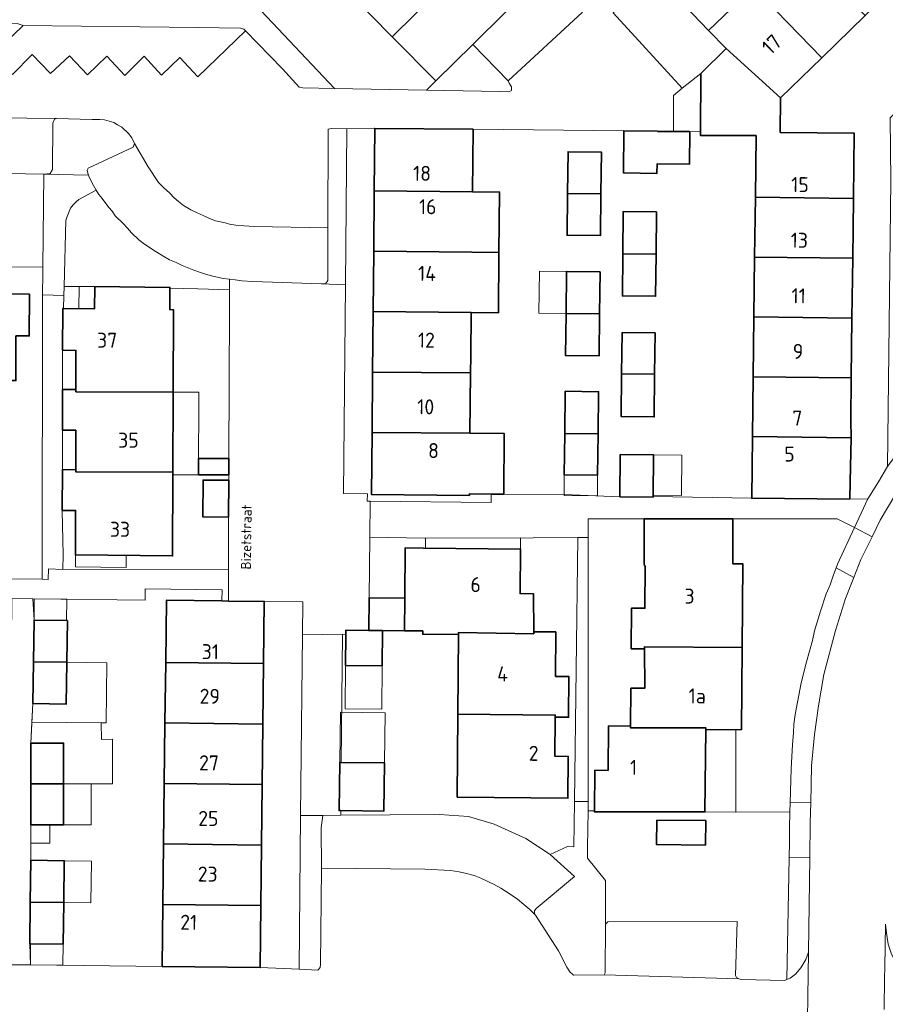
# Model space of a CAD drawing. Header units: metres. Extents: x 149984 to 156489, y 469398 to 478068.
# Tile 429 of 656: x 153351 to 153429, y 473016 to 473105. Entities that reach past the tile are written whole.
import ezdxf
from ezdxf.enums import TextEntityAlignment as Align

# ---------------------------------------------------------------- set-up
doc = ezdxf.new("R2010")
doc.units = ezdxf.units.M
doc.header["$LTSCALE"] = 0.75
for name, color, linetype, lineweight in [('B-WE-GR-BEPLANTING_CULTUUR_HEESTERS-GV', 252, 'Continuous', 18), ('B-WE-OG-BEBOUWING-GV', 6, 'Continuous', 35), ('B-WE-OG-BEBOUWING-T18', 1, 'Continuous', 18), ('B-WE-OG-BEBOUWING_LUIFEL-GV', 6, 'Continuous', 18), ('B-WE-OG-TERREIN_ERF-GV', 252, 'Continuous', 18), ('B-WE-OG-TOPOGRAFIE-T18', 7, 'Continuous', 18), ('B-WE-VH-GESLOTENVERHARDING_ASFALT-GV', 252, 'Continuous', 18), ('B-WE-VH-OPENVERHARDING_BETONSTRAATSTEEN-GV', 252, 'Continuous', 18), ('B-WE-VH-OPENVERHARDING_STRAATBAKSTEEN-GV', 252, 'Continuous', 18), ('B-WE-VH-OPENVERHARDING_TEGEL-GV', 252, 'Continuous', 18)]:
    doc.layers.add(name, color=color, linetype=linetype, lineweight=lineweight)
doc.styles.add('NLCS-ISO-M500-T18', font='NLCS-ISO.ttf', dxfattribs={"height": 0.9})
doc.styles.add('NLCS-ISO-M750-T18', font='NLCS-ISO.ttf', dxfattribs={"height": 1.35})

msp = doc.modelspace()

# ---------------------------------------------------------------- linework, layer by layer
at = {"layer": 'B-WE-GR-BEPLANTING_CULTUUR_HEESTERS-GV', "flags": 128}
for points in [[(153348.47, 473101.743), (153351.14, 473104.3), (153350.59, 473104.48), (153335.13, 473104.7), (153335.21, 473101.41), (153347.51, 473101.12), (153347.83, 473101.13)], [(153391.545, 473102.594), (153388.215, 473099.329), (153387.403, 473098.482), (153393.97, 473098.36), (153394.75, 473098.33), (153395.04, 473098.46), (153395.04, 473098.79), (153394.82, 473099.11), (153394.73, 473099.32)], [(153412.009, 473094.748), (153412.035, 473099.979), (153410.366, 473098.677), (153409.58, 473098.01), (153409.59, 473094.768), (153411.055, 473094.756)], [(153335.069, 473096.056), (153334.94, 473085.53), (153334.95, 473084.44), (153334.93, 473083.31), (153334.881, 473082.647), (153338.331, 473082.654), (153352.902, 473082.558), (153353.009, 473090.921), (153338.46, 473091.19), (153338.17, 473091.29), (153338.12, 473091.53), (153338.17, 473095.88), (153338.07, 473096.1), (153335.93, 473096.17), (153335.49, 473096.13)], [(153369.689, 473081.474), (153369.11, 473081.55), (153368.08, 473081.79), (153367.53, 473081.94), (153367, 473082.11), (153366.48, 473082.3), (153365.44, 473082.73), (153364.89, 473083), (153364.29, 473083.23), (153363.77, 473083.53), (153362.77, 473084.15), (153361.93, 473084.73), (153361.53, 473085.03), (153360.88, 473085.65), (153360.51, 473086.08), (153360.12, 473086.49), (153359.41, 473087.19), (153359.14, 473087.59), (153358.83, 473087.94), (153358.24, 473088.74), (153357.94, 473089.1), (153357.703, 473089.488), (153356.14, 473088.65), (153355.89, 473088.45), (153355.64, 473088.18), (153355.4, 473087.87), (153355.08, 473087.12), (153354.98, 473086.75), (153354.813, 473080.831), (153357.568, 473080.813), (153364.335, 473080.748), (153364.334, 473080.671), (153366.84, 473080.63), (153369.686, 473080.536)], [(153412.415, 473033.575), (153402.475, 473033.591), (153402.476, 473033.69), (153401.91, 473033.69), (153401.864, 473030.435), (153401.85, 473029.42), (153403.49, 473027.4), (153403.49, 473023.5), (153403.69, 473023.69), (153415.3, 473023.73), (153415.17, 473018.88), (153415.25, 473018.69), (153415.472, 473018.57), (153415.69, 473018.51), (153419.57, 473018.41), (153419.784, 473018.506), (153419.985, 473029.474), (153420.01, 473030.84), (153420.02, 473032.14), (153420.061, 473033.55)], [(153408.088, 473032.838), (153412.488, 473032.796), (153412.468, 473030.597), (153408.068, 473030.638)]]:
    msp.add_lwpolyline(points, close=True, dxfattribs=at)
at = {"layer": 'B-WE-OG-BEBOUWING-GV', "flags": 128}
for points in [[(153380.485, 473107.164), (153384.314, 473103.283), (153390.554, 473109.469), (153386.716, 473113.341)], [(153422.924, 473101.403), (153426.831, 473105.207), (153420.684, 473111.539), (153416.772, 473107.74)], [(153388.215, 473099.329), (153391.545, 473102.594), (153394.498, 473105.49), (153394.295, 473105.694), (153390.554, 473109.469), (153384.314, 473103.283)], [(153416.772, 473107.74), (153412.751, 473103.837), (153414.316, 473102.222), (153419.209, 473097.787), (153422.924, 473101.403)], [(153425.76, 473088.754), (153425.829, 473094.623), (153419.178, 473094.686), (153419.209, 473097.787), (153414.316, 473102.222), (153412.035, 473099.979), (153412.009, 473094.748), (153412.007, 473094.419), (153417.016, 473094.392), (153416.95, 473088.859)], [(153382.691, 473089.422), (153391.515, 473089.342), (153391.571, 473094.962), (153382.742, 473095.05)], [(153408.139, 473094.779), (153408.139, 473094.798), (153405.14, 473094.828), (153405.103, 473091.038), (153408.102, 473090.998), (153408.11, 473091.856), (153411.027, 473091.827), (153411.055, 473094.756), (153409.59, 473094.768)], [(153400.073, 473089.198), (153403.073, 473089.163), (153403.118, 473092.917), (153400.118, 473092.952)], [(153391.515, 473089.342), (153382.691, 473089.422), (153382.642, 473083.994), (153391.461, 473083.913), (153393.905, 473083.891), (153393.955, 473089.32)], [(153403.073, 473089.163), (153400.073, 473089.198), (153400.028, 473085.443), (153403.028, 473085.408)], [(153416.95, 473088.859), (153416.886, 473083.475), (153425.696, 473083.371), (153425.76, 473088.754)], [(153408.019, 473083.744), (153408.056, 473087.536), (153405.069, 473087.565), (153405.032, 473083.774)], [(153382.593, 473078.565), (153391.406, 473078.485), (153393.855, 473078.463), (153393.905, 473083.891), (153391.461, 473083.913), (153382.642, 473083.994)], [(153408.019, 473083.744), (153405.032, 473083.774), (153404.995, 473079.982), (153407.982, 473079.952)], [(153425.632, 473077.987), (153425.696, 473083.371), (153416.886, 473083.475), (153416.823, 473078.092)], [(153399.944, 473078.394), (153402.944, 473078.358), (153402.989, 473082.133), (153399.989, 473082.169)], [(153364.613, 473071.337), (153364.636, 473078.743), (153364.316, 473078.746), (153364.334, 473080.671), (153364.335, 473080.748), (153357.568, 473080.813), (153357.568, 473080.784), (153357.549, 473078.809), (153354.757, 473078.837), (153354.696, 473078.838), (153354.686, 473075.088), (153355.886, 473075.084), (153355.877, 473071.554), (153355.877, 473071.364)], [(153351.697, 473080.124), (153341.749, 473080.21), (153341.74, 473072.8), (153341.74, 473072.63), (153348.485, 473072.543), (153348.485, 473072.373), (153350.485, 473072.369), (153350.491, 473076.387), (153351.691, 473076.384)], [(153391.406, 473078.485), (153382.593, 473078.565), (153382.543, 473073.137), (153391.352, 473073.057), (153391.367, 473074.572)], [(153402.944, 473078.358), (153399.944, 473078.394), (153399.898, 473074.618), (153402.898, 473074.582)], [(153425.632, 473077.987), (153416.823, 473078.092), (153416.759, 473072.709), (153425.568, 473072.604)], [(153407.895, 473072.939), (153407.931, 473076.656), (153404.963, 473076.685), (153404.927, 473072.969)], [(153382.494, 473067.709), (153391.298, 473067.629), (153391.352, 473073.057), (153382.543, 473073.137)], [(153407.895, 473072.939), (153404.927, 473072.969), (153404.889, 473069.125), (153407.857, 473069.096)], [(153416.759, 473072.709), (153416.695, 473067.325), (153425.574, 473067.22), (153425.523, 473068.775), (153425.568, 473072.604)], [(153355.858, 473064.164), (153364.591, 473064.137), (153364.613, 473071.337), (153355.877, 473071.364), (153355.877, 473071.554), (153354.677, 473071.558), (153354.667, 473067.909), (153355.867, 473067.905), (153355.858, 473064.354)], [(153399.817, 473067.62), (153402.817, 473067.59), (153402.862, 473071.368), (153399.862, 473071.404)], [(153391.298, 473067.629), (153382.494, 473067.709), (153382.443, 473062.131), (153391.242, 473062.043), (153391.243, 473062.18), (153393.21, 473062.161), (153394.336, 473062.156), (153394.379, 473067.605)], [(153402.817, 473067.59), (153399.817, 473067.62), (153399.773, 473063.904), (153402.773, 473063.868)], [(153416.695, 473067.325), (153416.629, 473061.792), (153425.44, 473061.705), (153425.458, 473063.305), (153425.574, 473067.22)], [(153404.771, 473061.909), (153407.761, 473061.88), (153407.761, 473061.93), (153407.798, 473065.679), (153404.809, 473065.709)], [(153369.622, 473063.89), (153369.628, 473065.353), (153366.901, 473065.362), (153366.896, 473063.898)], [(153364.591, 473064.137), (153355.858, 473064.164), (153355.858, 473064.354), (153354.658, 473064.358), (153354.649, 473060.699), (153355.849, 473060.695), (153355.839, 473056.695), (153364.568, 473056.604)], [(153369.621, 473063.413), (153367.303, 473063.422), (153367.291, 473060.104), (153369.608, 473060.095)], [(153406.968, 473059.929), (153406.968, 473058.227), (153406.968, 473055.895), (153406.998, 473055.695), (153407.054, 473055.695), (153407.028, 473051.895), (153405.828, 473051.906), (153405.794, 473048.256), (153406.994, 473048.245), (153406.996, 473048.435), (153415.759, 473048.367), (153415.818, 473055.899), (153414.918, 473055.898), (153414.918, 473059.929)], [(153390.257, 473049.53), (153390.258, 473049.7), (153397.032, 473049.609), (153397.033, 473049.779), (153397.001, 473053.2), (153395.801, 473053.21), (153395.84, 473057.211), (153387.122, 473057.304), (153385.473, 473057.318), (153385.435, 473052.796), (153385.411, 473049.876), (153387.06, 473049.862), (153387.057, 473049.564)], [(153363.95, 473047.016), (153372.742, 473046.92), (153372.803, 473052.508), (153369.579, 473052.545), (153369.003, 473052.552), (153364.017, 473052.61)], [(153385.435, 473052.796), (153382.232, 473052.836), (153382.196, 473049.903), (153383.428, 473049.893), (153385.411, 473049.876)], [(153352.066, 473047.073), (153355.066, 473047.033), (153355.115, 473050.788), (153352.115, 473050.828)], [(153382.196, 473049.903), (153382.191, 473049.903), (153380.131, 473049.92), (153380.127, 473049.547), (153380.104, 473046.757), (153383.402, 473046.729), (153383.428, 473049.893)], [(153390.258, 473049.7), (153390.257, 473049.53), (153390.205, 473042.357), (153398.961, 473042.293), (153398.96, 473042.104), (153400.149, 473042.094), (153400.16, 473042.094), (153400.19, 473045.753), (153398.99, 473045.763), (153399.013, 473049.762), (153398.633, 473049.765), (153397.033, 473049.779), (153397.032, 473049.609)], [(153405.728, 473041.296), (153405.72, 473041.146), (153412.508, 473041.141), (153412.502, 473040.985), (153415.702, 473040.969), (153415.759, 473048.367), (153406.996, 473048.435), (153406.994, 473048.245), (153407.01, 473044.695), (153405.76, 473044.706)], [(153355.066, 473047.033), (153352.066, 473047.073), (153352.016, 473043.318), (153355.016, 473043.278)], [(153363.885, 473041.578), (153372.683, 473041.482), (153372.742, 473046.92), (153363.95, 473047.016)], [(153390.205, 473042.357), (153390.151, 473034.92), (153400.101, 473034.815), (153400.131, 473038.574), (153398.931, 473038.584), (153398.96, 473042.104), (153398.961, 473042.293)], [(153372.683, 473041.482), (153363.885, 473041.578), (153363.82, 473036.139), (153372.624, 473036.044)], [(153405.728, 473041.296), (153403.748, 473041.317), (153403.71, 473037.318), (153402.51, 473037.33), (153402.476, 473033.69), (153402.475, 473033.591), (153412.415, 473033.575), (153412.502, 473040.985), (153412.508, 473041.141), (153405.72, 473041.146)], [(153351.834, 473036.095), (153354.774, 473036.095), (153354.774, 473039.77), (153351.834, 473039.77)], [(153379.682, 473033.695), (153383.548, 473033.644), (153383.606, 473037.986), (153379.726, 473038.038), (153379.587, 473038.04), (153379.529, 473033.697)], [(153354.774, 473036.095), (153351.834, 473036.095), (153351.834, 473032.42), (153354.774, 473032.42)], [(153372.624, 473036.044), (153363.82, 473036.139), (153363.756, 473030.701), (153372.564, 473030.605)], [(153408.088, 473032.838), (153408.068, 473030.638), (153412.468, 473030.597), (153412.488, 473032.796)], [(153363.691, 473025.263), (153372.505, 473025.167), (153372.564, 473030.605), (153363.756, 473030.701)], [(153351.78, 473025.479), (153354.78, 473025.44), (153354.829, 473029.189), (153351.829, 473029.229)], [(153354.78, 473025.44), (153351.78, 473025.479), (153351.73, 473021.729), (153354.73, 473021.69)], [(153363.691, 473025.263), (153363.624, 473019.681), (153372.444, 473019.579), (153372.505, 473025.167)]]:
    msp.add_lwpolyline(points, close=True, dxfattribs=at)
at = {"layer": 'B-WE-OG-BEBOUWING_LUIFEL-GV', "flags": 128}
for points in [[(153399.989, 473082.169), (153397.536, 473082.198), (153397.491, 473078.423), (153399.944, 473078.394)], [(153357.568, 473080.813), (153356.173, 473080.822), (153356.153, 473078.823), (153357.549, 473078.809)], [(153364.613, 473071.337), (153364.59, 473063.905), (153366.896, 473063.898), (153366.919, 473071.33)], [(153407.791, 473064.997), (153407.763, 473062.055), (153410.302, 473062.03), (153410.337, 473065.654), (153407.798, 473065.679)], [(153399.773, 473063.904), (153399.751, 473062.034), (153402.751, 473061.998), (153402.773, 473063.868)], [(153395.84, 473057.211), (153395.837, 473058.236), (153387.315, 473058.209), (153387.305, 473057.302)], [(153355.839, 473056.695), (153355.828, 473055.61), (153360.393, 473055.562), (153360.405, 473056.647)], [(153352.115, 473050.828), (153355.027, 473050.789), (153355.053, 473052.714), (153352.137, 473052.748)], [(153352.016, 473043.318), (153351.93, 473041.638), (153358.158, 473041.582), (153358.61, 473041.578), (153358.659, 473047.001), (153355.066, 473047.033), (153355.016, 473043.278)], [(153383.402, 473046.729), (153380.104, 473046.757), (153380.071, 473042.837), (153383.369, 473042.81)], [(153379.587, 473038.04), (153383.606, 473037.986), (153383.666, 473042.495), (153379.647, 473042.549)], [(153351.834, 473039.77), (153354.774, 473039.77), (153354.774, 473036.095), (153357.258, 473036.095), (153359.178, 473036.095), (153359.178, 473040.122), (153358.185, 473040.104), (153358.158, 473041.582), (153351.93, 473041.638)], [(153415.207, 473040.971), (153412.502, 473040.985), (153412.415, 473033.575), (153415.183, 473033.566)], [(153354.774, 473036.095), (153354.774, 473032.42), (153357.258, 473032.42), (153357.258, 473036.095)], [(153353.542, 473032.42), (153351.834, 473032.42), (153351.831, 473030.768), (153353.539, 473030.766)], [(153354.829, 473029.189), (153354.78, 473025.44), (153357.231, 473025.408), (153357.28, 473029.157)], [(153354.73, 473021.69), (153351.811, 473021.728), (153351.786, 473019.819), (153354.708, 473019.785)]]:
    msp.add_lwpolyline(points, close=True, dxfattribs=at)
at = {"layer": 'B-WE-OG-TERREIN_ERF-GV', "flags": 128}
for points in [[(153412.751, 473103.837), (153416.772, 473107.74), (153420.684, 473111.539), (153424.597, 473115.338), (153428.618, 473119.241), (153422.238, 473125.497), (153420.067, 473127.626), (153418.88, 473126.467), (153420.972, 473124.319), (153418.283, 473121.702), (153415.594, 473119.084), (153413.527, 473121.207), (153411.201, 473118.901), (153413.247, 473116.799), (153410.568, 473114.191), (153407.862, 473111.557), (153405.771, 473113.705), (153404.515, 473112.481), (153407.888, 473108.941)], [(153425.696, 473083.371), (153425.632, 473077.987), (153425.568, 473072.604), (153425.523, 473068.775), (153425.574, 473067.22), (153425.458, 473063.305), (153425.44, 473061.705), (153427.07, 473061.72), (153428.012, 473063.274), (153428.84, 473064.64), (153429.14, 473090.33), (153429.07, 473095.98), (153438.69, 473105.44), (153438.63, 473108.99), (153434.761, 473112.927), (153430.739, 473109.012), (153426.831, 473105.207), (153422.924, 473101.403), (153419.209, 473097.787), (153419.178, 473094.686), (153425.829, 473094.623), (153425.76, 473088.754)], [(153382.494, 473067.709), (153382.543, 473073.137), (153382.593, 473078.565), (153382.642, 473083.994), (153382.691, 473089.422), (153382.742, 473095.05), (153380.24, 473095), (153380.103, 473080.986), (153379.92, 473062.21), (153382.081, 473062.18), (153382.07, 473061.52), (153382.341, 473061.517), (153393.21, 473061.41), (153393.21, 473062.161), (153391.243, 473062.18), (153391.242, 473062.043), (153382.443, 473062.131)], [(153416.695, 473067.325), (153416.759, 473072.709), (153416.823, 473078.092), (153416.886, 473083.475), (153416.95, 473088.859), (153417.016, 473094.392), (153412.007, 473094.419), (153412.009, 473094.748), (153411.055, 473094.756), (153411.027, 473091.827), (153408.11, 473091.856), (153408.102, 473090.998), (153405.103, 473091.038), (153405.14, 473094.828), (153391.571, 473094.962), (153391.515, 473089.342), (153393.955, 473089.32), (153393.905, 473083.891), (153393.855, 473078.463), (153391.406, 473078.485), (153391.367, 473074.572), (153391.352, 473073.057), (153391.298, 473067.629), (153394.379, 473067.605), (153394.336, 473062.156), (153399.76, 473062.13), (153404.771, 473061.909), (153404.809, 473065.709), (153407.798, 473065.679), (153407.761, 473061.93), (153416.629, 473061.792)], [(153400.073, 473089.198), (153400.118, 473092.952), (153403.118, 473092.917), (153403.073, 473089.163), (153403.028, 473085.408), (153400.028, 473085.443)], [(153405.032, 473083.774), (153405.069, 473087.565), (153408.056, 473087.536), (153408.019, 473083.744), (153407.982, 473079.952), (153404.995, 473079.982)], [(153338.331, 473082.654), (153334.881, 473082.647), (153334.86, 473082.37), (153334.822, 473082.139), (153334.52, 473080.17), (153334.14, 473078.54), (153333.62, 473076.97), (153333.04, 473075.33), (153332.19, 473073.08), (153331.85, 473072.42), (153331.59, 473071.84), (153331.26, 473071.29), (153330.94, 473070.706), (153330.934, 473068.727), (153333.286, 473068.72), (153333.276, 473065.455), (153330.923, 473065.463), (153330.889, 473054.714), (153348.57, 473054.54), (153350, 473054.55), (153352.838, 473054.5), (153352.87, 473080.08), (153352.895, 473082.049), (153352.902, 473082.558)], [(153399.944, 473078.394), (153399.989, 473082.169), (153402.989, 473082.133), (153402.944, 473078.358), (153402.898, 473074.582), (153399.898, 473074.618)], [(153354.757, 473078.837), (153357.549, 473078.809), (153357.568, 473080.784), (153357.568, 473080.813), (153354.813, 473080.831), (153354.79, 473080.024)], [(153341.74, 473072.8), (153341.749, 473080.21), (153351.697, 473080.124), (153351.691, 473076.384), (153350.491, 473076.387), (153350.485, 473072.369), (153348.485, 473072.373), (153348.478, 473068.953), (153347.278, 473068.955), (153347.272, 473065.415), (153348.472, 473065.413), (153348.466, 473061.763), (153347.266, 473061.765), (153347.259, 473057.765), (153341.257, 473057.843), (153341.222, 473055.121), (153338.879, 473055.152), (153338.915, 473057.874), (153338.508, 473057.879), (153338.528, 473065.249), (153338.549, 473072.818)], [(153364.334, 473080.671), (153364.316, 473078.746), (153364.636, 473078.743), (153364.613, 473071.337), (153364.591, 473064.137), (153364.568, 473056.604), (153355.839, 473056.695), (153355.849, 473060.695), (153354.649, 473060.699), (153354.732, 473056.705), (153354.69, 473055.39), (153369.59, 473055.41), (153369.608, 473060.095), (153367.291, 473060.104), (153367.303, 473063.422), (153369.621, 473063.413), (153369.622, 473063.89), (153366.896, 473063.898), (153366.901, 473065.362), (153369.628, 473065.353), (153369.68, 473078.93), (153369.686, 473080.536), (153366.84, 473080.63)], [(153407.895, 473072.939), (153407.857, 473069.096), (153404.889, 473069.125), (153404.927, 473072.969), (153404.963, 473076.685), (153407.931, 473076.656)], [(153355.877, 473071.554), (153355.886, 473075.084), (153354.686, 473075.088), (153354.677, 473071.558)], [(153399.817, 473067.62), (153399.862, 473071.404), (153402.862, 473071.368), (153402.817, 473067.59), (153402.773, 473063.868), (153399.773, 473063.904)], [(153354.667, 473067.909), (153354.658, 473064.358), (153355.858, 473064.354), (153355.867, 473067.905)], [(153402.476, 473033.69), (153402.51, 473037.33), (153403.71, 473037.318), (153403.748, 473041.317), (153405.728, 473041.296), (153405.76, 473044.706), (153407.01, 473044.695), (153406.994, 473048.245), (153405.794, 473048.256), (153405.828, 473051.906), (153407.028, 473051.895), (153407.054, 473055.695), (153406.998, 473055.695), (153406.968, 473055.895), (153406.968, 473058.227), (153406.968, 473059.929), (153401.91, 473059.929), (153401.91, 473058.256), (153401.91, 473034.528), (153401.91, 473033.69)], [(153424.202, 473055.517), (153424.33, 473055.85), (153425.87, 473059.16), (153424.31, 473059.94), (153414.918, 473059.929), (153414.918, 473055.898), (153415.818, 473055.899), (153415.759, 473048.367), (153415.702, 473040.969), (153412.502, 473040.985), (153412.415, 473033.575), (153420.061, 473033.55), (153420.088, 473034.437), (153420.18, 473037.45), (153420.29, 473039.65), (153420.38, 473040.69), (153420.42, 473041.48), (153420.53, 473042.34), (153421.08, 473045.19), (153421.56, 473047.09), (153422.1, 473048.99), (153422.28, 473049.87), (153422.8, 473051.62), (153423.3, 473053.2), (153423.66, 473053.99), (153423.96, 473054.89)], [(153400.101, 473034.815), (153390.151, 473034.92), (153390.205, 473042.357), (153390.257, 473049.53), (153387.057, 473049.564), (153387.06, 473049.862), (153385.411, 473049.876), (153383.428, 473049.893), (153383.402, 473046.729), (153380.104, 473046.757), (153380.127, 473049.547), (153379.843, 473049.551), (153379.726, 473038.038), (153383.606, 473037.986), (153383.548, 473033.644), (153379.682, 473033.695), (153379.678, 473033.282), (153388.57, 473033.35), (153391.17, 473033.16), (153393.46, 473032.49), (153396.32, 473031.19), (153398.43, 473029.81), (153398.496, 473029.75), (153400.05, 473030.46), (153400.638, 473030.452), (153400.69, 473034.528), (153400.991, 473058.253), (153396.98, 473058.24), (153387.239, 473058.209), (153382.3, 473058.28), (153382.232, 473052.836), (153385.435, 473052.796), (153385.473, 473057.318), (153387.122, 473057.304), (153395.84, 473057.211), (153395.801, 473053.21), (153397.001, 473053.2), (153397.033, 473049.779), (153398.633, 473049.765), (153399.013, 473049.762), (153398.99, 473045.763), (153400.19, 473045.753), (153400.16, 473042.094), (153400.149, 473042.094), (153398.96, 473042.104), (153398.931, 473038.584), (153400.131, 473038.574)], [(153363.885, 473041.578), (153363.95, 473047.016), (153364.017, 473052.61), (153369.003, 473052.552), (153369.015, 473053.552), (153362.115, 473053.632), (153362.103, 473052.632), (153352.015, 473052.749), (153352.115, 473050.828), (153355.115, 473050.788), (153355.066, 473047.033), (153355.016, 473043.278), (153352.016, 473043.318), (153351.834, 473039.77), (153354.774, 473039.77), (153354.774, 473036.095), (153354.774, 473032.42), (153351.834, 473032.42), (153351.829, 473029.229), (153354.829, 473029.189), (153354.78, 473025.44), (153354.73, 473021.69), (153351.73, 473021.729), (153351.786, 473019.819), (153363.624, 473019.681), (153363.691, 473025.263), (153363.756, 473030.701), (153363.82, 473036.139)], [(153372.444, 473019.579), (153375.939, 473019.426), (153376.078, 473033.255), (153376.241, 473049.512), (153376.271, 473052.467), (153372.803, 473052.508), (153372.742, 473046.92), (153372.683, 473041.482), (153372.624, 473036.044), (153372.564, 473030.605), (153372.505, 473025.167)]]:
    msp.add_lwpolyline(points, close=True, dxfattribs=at)
msp.add_lwpolyline([(153372.03, 473106.17), (153379.111, 473098.637), (153387.403, 473098.482), (153388.215, 473099.329), (153384.314, 473103.283), (153380.485, 473107.164)], dxfattribs=at)
at = {"layer": 'B-WE-VH-GESLOTENVERHARDING_ASFALT-GV', "flags": 128}
for points in [[(153429.59, 473062.18), (153428.18, 473059.82), (153427.443, 473058.324), (153426.44, 473056.29), (153425.794, 473054.671), (153425.04, 473052.78), (153424.15, 473049.9), (153423.09, 473045.94), (153422.62, 473043.12), (153422.27, 473040.55), (153422, 473037.72), (153421.921, 473034.393), (153421.88, 473032.64), (153421.842, 473029.452), (153421.74, 473020.97), (153421.57, 473010.96)], [(153428.52, 473015.81), (153428.55, 473018.7), (153428.58, 473019.6), (153428.65, 473023.48)]]:
    msp.add_lwpolyline(points, dxfattribs=at)
at = {"layer": 'B-WE-VH-OPENVERHARDING_BETONSTRAATSTEEN-GV', "flags": 128}
for points in [[(153394.73, 473099.32), (153401.404, 473105.492), (153400.04, 473106.8), (153397.813, 473109.013), (153394.295, 473105.694), (153394.498, 473105.49), (153391.545, 473102.594)], [(153412.035, 473099.979), (153414.316, 473102.222), (153412.751, 473103.837), (153407.888, 473108.941), (153404.178, 473105.424), (153410.366, 473098.677)], [(153351.14, 473104.3), (153348.47, 473101.743), (153350.19, 473099.88), (153351.96, 473101.68), (153353.6, 473099.98), (153355.3, 473101.58), (153356.92, 473099.85), (153358.66, 473101.55), (153360.28, 473099.81), (153362.01, 473101.54), (153363.58, 473099.83), (153365.21, 473101.41), (153366.85, 473099.69), (153371.107, 473103.828), (153370.96, 473103.98), (153370.66, 473104.06), (153366.86, 473104.12)], [(153353.009, 473090.921), (153353.55, 473090.99), (153353.76, 473091.35), (153353.81, 473095.51), (153353.94, 473095.86), (153354.14, 473095.92), (153338.07, 473096.1), (153338.17, 473095.88), (153338.12, 473091.53), (153338.17, 473091.29), (153338.46, 473091.19)], [(153357.703, 473089.488), (153357.94, 473089.1), (153358.24, 473088.74), (153358.83, 473087.94), (153359.14, 473087.59), (153359.41, 473087.19), (153360.12, 473086.49), (153360.51, 473086.08), (153360.88, 473085.65), (153361.53, 473085.03), (153361.93, 473084.73), (153362.77, 473084.15), (153363.77, 473083.53), (153364.29, 473083.23), (153364.89, 473083), (153365.44, 473082.73), (153366.48, 473082.3), (153367, 473082.11), (153367.53, 473081.94), (153368.08, 473081.79), (153369.11, 473081.55), (153369.689, 473081.474), (153370.2, 473081.43), (153370.8, 473081.33), (153371.78, 473081.27), (153377.94, 473081.06), (153378.31, 473081.08), (153378.53, 473081.36), (153378.534, 473086.098), (153371.9, 473086.22), (153371.46, 473086.26), (153371, 473086.28), (153370.25, 473086.35), (153369.69, 473086.43), (153369.29, 473086.55), (153368.86, 473086.63), (153368.42, 473086.74), (153367.9, 473086.94), (153367.32, 473087.22), (153366.78, 473087.44), (153366.21, 473087.73), (153365.55, 473088.12), (153365.1, 473088.46), (153364.71, 473088.81), (153364.28, 473089.25), (153363.77, 473089.71), (153363.3, 473090.18), (153362.36, 473091.6), (153361.14, 473093.68), (153361.01, 473093.36), (153356.99, 473091.48), (153356.9, 473091.28), (153356.94, 473091.01), (153357, 473090.847), (153357.07, 473090.66), (153357.46, 473089.91)], [(153425.87, 473059.16), (153424.33, 473055.85), (153424.202, 473055.517), (153425.794, 473054.671), (153426.44, 473056.29), (153427.443, 473058.324)], [(153421.88, 473032.64), (153421.921, 473034.393), (153420.088, 473034.437), (153420.061, 473033.55), (153420.02, 473032.14), (153420.01, 473030.84), (153419.985, 473029.474), (153421.842, 473029.452)], [(153379.678, 473033.282), (153378.07, 473033.27), (153377.93, 473032.15), (153377.959, 473028.53), (153387.25, 473028.44), (153389.56, 473028.31), (153390.33, 473028.19), (153390.98, 473028.05), (153391.66, 473027.86), (153392.28, 473027.61), (153393.48, 473027.05), (153394.06, 473026.71), (153394.92, 473026.17), (153395.56, 473025.74), (153396.14, 473025.27), (153396.67, 473024.81), (153397.179, 473024.289), (153397.1, 473024.41), (153397.09, 473024.7), (153397.26, 473024.9), (153400.69, 473027.76), (153398.496, 473029.75), (153398.43, 473029.81), (153396.32, 473031.19), (153393.46, 473032.49), (153391.17, 473033.16), (153388.57, 473033.35)], [(153403.49, 473023.5), (153403.44, 473019.11), (153403.35, 473018.92), (153415.472, 473018.57), (153415.25, 473018.69), (153415.17, 473018.88), (153415.3, 473023.73), (153403.69, 473023.69)]]:
    msp.add_lwpolyline(points, close=True, dxfattribs=at)
for points in [[(153338.07, 473096.1), (153354.14, 473095.92), (153357.34, 473095.85), (153358.02, 473095.85), (153358.45, 473095.8), (153359.28, 473095.57), (153359.63, 473095.38), (153360, 473095.15), (153360.62, 473094.6), (153360.89, 473094.21), (153361.14, 473093.68), (153362.36, 473091.6), (153363.3, 473090.18), (153363.77, 473089.71), (153364.28, 473089.25), (153364.71, 473088.81), (153365.1, 473088.46), (153365.55, 473088.12), (153366.21, 473087.73), (153366.78, 473087.44), (153367.32, 473087.22), (153367.9, 473086.94), (153368.42, 473086.74), (153368.86, 473086.63), (153369.29, 473086.55), (153369.69, 473086.43), (153370.25, 473086.35), (153371, 473086.28), (153371.46, 473086.26), (153371.9, 473086.22), (153378.534, 473086.098), (153378.54, 473094.76), (153378.56, 473094.97), (153378.84, 473095.05), (153380.24, 473095), (153382.742, 473095.05), (153391.571, 473094.962), (153405.14, 473094.828), (153408.139, 473094.798), (153408.139, 473094.779), (153409.59, 473094.768), (153409.58, 473098.01), (153410.366, 473098.677), (153404.178, 473105.424)], [(153401.404, 473105.492), (153394.73, 473099.32), (153394.82, 473099.11), (153395.04, 473098.79), (153395.04, 473098.46), (153394.75, 473098.33), (153393.97, 473098.36), (153387.403, 473098.482), (153379.111, 473098.637), (153376.26, 473098.69), (153375.96, 473098.76), (153374.44, 473100.39), (153371.107, 473103.828), (153366.85, 473099.69), (153365.21, 473101.41), (153363.58, 473099.83), (153362.01, 473101.54), (153360.28, 473099.81), (153358.66, 473101.55), (153356.92, 473099.85), (153355.3, 473101.58), (153353.6, 473099.98), (153351.96, 473101.68), (153350.19, 473099.88)], [(153421.57, 473010.96), (153421.74, 473020.97), (153421.48, 473020.32), (153421.04, 473019.56), (153420.57, 473018.99), (153420.08, 473018.64), (153419.784, 473018.506), (153419.57, 473018.41), (153415.69, 473018.51), (153415.472, 473018.57), (153403.35, 473018.92), (153400.6, 473018.9), (153400.26, 473019.2), (153400, 473019.61), (153399.26, 473021.08), (153397.179, 473024.289), (153396.67, 473024.81), (153396.14, 473025.27), (153395.56, 473025.74), (153394.92, 473026.17), (153394.06, 473026.71), (153393.48, 473027.05), (153392.28, 473027.61), (153391.66, 473027.86), (153390.98, 473028.05), (153390.33, 473028.19), (153389.56, 473028.31), (153387.25, 473028.44), (153377.959, 473028.53), (153377.86, 473019.87), (153377.82, 473019.6), (153377.63, 473019.34), (153375.939, 473019.426), (153372.444, 473019.579), (153363.624, 473019.681), (153351.786, 473019.819), (153349.706, 473019.843)], [(153467.131, 473010.698), (153467.064, 473016.371), (153435.66, 473016.86), (153433.26, 473017.03), (153432.45, 473017.21), (153431.91, 473017.41), (153431.29, 473017.9), (153430.66, 473018.5), (153429.87, 473019.55), (153429.63, 473019.92), (153429.18, 473020.78), (153428.89, 473021.7), (153428.76, 473022.51), (153428.72, 473022.96), (153428.65, 473023.48), (153428.58, 473019.6), (153428.55, 473018.7), (153428.52, 473015.81)]]:
    msp.add_lwpolyline(points, dxfattribs=at)
at = {"layer": 'B-WE-VH-OPENVERHARDING_STRAATBAKSTEEN-GV', "flags": 128}
for points in [[(153380.103, 473080.986), (153377.94, 473081.06), (153371.78, 473081.27), (153370.8, 473081.33), (153370.2, 473081.43), (153369.689, 473081.474), (153369.686, 473080.536), (153369.68, 473078.93), (153369.628, 473065.353), (153369.622, 473063.89), (153369.621, 473063.413), (153369.608, 473060.095), (153369.59, 473055.41), (153369.579, 473052.545), (153372.803, 473052.508), (153376.271, 473052.467), (153376.241, 473049.512), (153379.843, 473049.551), (153380.127, 473049.547), (153380.131, 473049.92), (153382.191, 473049.903), (153382.196, 473049.903), (153382.232, 473052.836), (153382.3, 473058.28), (153382.341, 473061.517), (153382.07, 473061.52), (153382.081, 473062.18), (153379.92, 473062.21)], [(153353.4, 473055.438), (153354.69, 473055.39), (153354.732, 473056.705), (153354.649, 473060.699), (153354.658, 473064.358), (153354.667, 473067.909), (153354.677, 473071.558), (153354.686, 473075.088), (153354.696, 473078.838), (153354.757, 473078.837), (153354.79, 473080.024), (153352.87, 473080.08), (153352.838, 473054.5), (153353.39, 473054.49)], [(153401.91, 473058.256), (153400.991, 473058.253), (153400.69, 473034.528), (153401.91, 473034.528)]]:
    msp.add_lwpolyline(points, close=True, dxfattribs=at)
at = {"layer": 'B-WE-VH-OPENVERHARDING_TEGEL-GV', "flags": 128}
for points in [[(153335.17, 473106.71), (153335.13, 473104.7), (153350.59, 473104.48), (153351.14, 473104.3), (153366.86, 473104.12), (153370.66, 473104.06), (153370.96, 473103.98), (153371.107, 473103.828), (153374.44, 473100.39), (153375.96, 473098.76), (153376.26, 473098.69), (153379.111, 473098.637), (153372.03, 473106.17), (153368.49, 473106.16)], [(153354.14, 473095.92), (153353.94, 473095.86), (153353.81, 473095.51), (153353.76, 473091.35), (153353.55, 473090.99), (153353.009, 473090.921), (153357, 473090.847), (153356.94, 473091.01), (153356.9, 473091.28), (153356.99, 473091.48), (153361.01, 473093.36), (153361.14, 473093.68), (153360.89, 473094.21), (153360.62, 473094.6), (153360, 473095.15), (153359.63, 473095.38), (153359.28, 473095.57), (153358.45, 473095.8), (153358.02, 473095.85), (153357.34, 473095.85)], [(153377.94, 473081.06), (153380.103, 473080.986), (153380.24, 473095), (153378.84, 473095.05), (153378.56, 473094.97), (153378.54, 473094.76), (153378.534, 473086.098), (153378.53, 473081.36), (153378.31, 473081.08)], [(153352.902, 473082.558), (153352.895, 473082.049), (153352.87, 473080.08), (153354.79, 473080.024), (153354.813, 473080.831), (153354.98, 473086.75), (153355.08, 473087.12), (153355.4, 473087.87), (153355.64, 473088.18), (153355.89, 473088.45), (153356.14, 473088.65), (153357.703, 473089.488), (153357.46, 473089.91), (153357.07, 473090.66), (153357, 473090.847), (153353.009, 473090.921)], [(153431.901, 473065.387), (153433.23, 473066.896), (153434.706, 473068.463), (153435.24, 473068.998), (153433.982, 473070.394), (153430.78, 473067.29), (153428.84, 473064.64), (153428.012, 473063.274), (153427.07, 473061.72), (153425.87, 473059.16), (153427.443, 473058.324), (153428.18, 473059.82), (153429.59, 473062.18), (153430.78, 473063.93)], [(153407.761, 473061.88), (153404.771, 473061.909), (153399.76, 473062.13), (153394.336, 473062.156), (153393.21, 473062.161), (153393.21, 473061.41), (153382.341, 473061.517), (153382.3, 473058.28), (153387.239, 473058.209), (153396.98, 473058.24), (153400.991, 473058.253), (153401.91, 473058.256), (153401.91, 473059.929), (153406.968, 473059.929), (153414.918, 473059.929), (153424.31, 473059.94), (153425.87, 473059.16), (153427.07, 473061.72), (153425.44, 473061.705), (153416.629, 473061.792), (153407.761, 473061.93)], [(153330.889, 473054.714), (153326.19, 473054.76), (153326.2, 473052.98), (153329.818, 473053.008), (153338.624, 473052.905), (153347.132, 473052.806), (153350.131, 473052.771), (153352.015, 473052.749), (153362.103, 473052.632), (153362.115, 473053.632), (153369.015, 473053.552), (153369.003, 473052.552), (153369.579, 473052.545), (153369.59, 473055.41), (153354.69, 473055.39), (153353.4, 473055.438), (153353.39, 473054.49), (153352.838, 473054.5), (153350, 473054.55), (153348.57, 473054.54)], [(153423.09, 473045.94), (153424.15, 473049.9), (153425.04, 473052.78), (153425.794, 473054.671), (153424.202, 473055.517), (153423.96, 473054.89), (153423.66, 473053.99), (153423.3, 473053.2), (153422.8, 473051.62), (153422.28, 473049.87), (153422.1, 473048.99), (153421.56, 473047.09), (153421.08, 473045.19), (153420.53, 473042.34), (153420.42, 473041.48), (153420.38, 473040.69), (153420.29, 473039.65), (153420.18, 473037.45), (153420.088, 473034.437), (153421.921, 473034.393), (153422, 473037.72), (153422.27, 473040.55), (153422.62, 473043.12)], [(153351.78, 473025.479), (153351.829, 473029.229), (153351.834, 473032.42), (153351.834, 473036.095), (153351.834, 473039.77), (153352.016, 473043.318), (153352.066, 473047.073), (153352.115, 473050.828), (153352.015, 473052.749), (153350.131, 473052.771), (153350.087, 473048.973), (153349.874, 473045.225), (153349.874, 473041.567), (153349.874, 473037.908), (153349.907, 473034.412), (153349.907, 473030.754), (153349.907, 473027.095), (153349.75, 473023.642), (153349.706, 473019.843), (153351.786, 473019.819), (153351.73, 473021.729)], [(153376.078, 473033.255), (153378.07, 473033.27), (153379.678, 473033.282), (153379.682, 473033.695), (153379.529, 473033.697), (153379.587, 473038.04), (153379.726, 473038.038), (153379.843, 473049.551), (153376.241, 473049.512)], [(153403.49, 473023.5), (153403.49, 473027.4), (153401.85, 473029.42), (153401.864, 473030.435), (153401.91, 473033.69), (153401.91, 473034.528), (153400.69, 473034.528), (153400.638, 473030.452), (153400.05, 473030.46), (153398.496, 473029.75), (153400.69, 473027.76), (153397.26, 473024.9), (153397.09, 473024.7), (153397.1, 473024.41), (153397.179, 473024.289), (153399.26, 473021.08), (153400, 473019.61), (153400.26, 473019.2), (153400.6, 473018.9), (153403.35, 473018.92), (153403.44, 473019.11)], [(153378.07, 473033.27), (153376.078, 473033.255), (153375.939, 473019.426), (153377.63, 473019.34), (153377.82, 473019.6), (153377.86, 473019.87), (153377.959, 473028.53), (153377.93, 473032.15)], [(153419.784, 473018.506), (153420.08, 473018.64), (153420.57, 473018.99), (153421.04, 473019.56), (153421.48, 473020.32), (153421.74, 473020.97), (153421.842, 473029.452), (153419.985, 473029.474)]]:
    msp.add_lwpolyline(points, close=True, dxfattribs=at)

# ---------------------------------------------------------------- texts
at = {"layer": 'B-WE-OG-BEBOUWING-T18', "style": 'NLCS-ISO-M750-T18'}
for s, rotation, p in [('17', 44.1, (153418.417, 473102.599)), ('18', 359.5, (153386.99, 473091.007)), ('15', 359.4, (153420.964, 473089.989)), ('16', 359.5, (153387.502, 473088.005)), ('13', 359.4, (153420.904, 473084.989)), ('14', 359.5, (153387.441, 473082.006)), ('11', 359.4, (153420.845, 473079.99)), ('37', 359.9, (153358.688, 473075.998)), ('12', 359.5, (153387.381, 473076.006)), ('9', 359.4, (153420.786, 473074.991)), ('10', 359.5, (153387.321, 473070.007)), ('7', 359.4, (153420.715, 473068.991)), ('35', 359.9, (153360.6, 473067.007)), ('8', 359.5, (153388.021, 473066.075)), ('5', 359.5, (153420.017, 473065.759)), ('33', 359.9, (153359.845, 473058.995)), ('6', 359.5, (153391.809, 473054.021)), ('3', 359.6, (153411.036, 473052.986)), ('31', 359.4, (153367.962, 473047.988)), ('4', 359.6, (153394.231, 473045.991)), ('29', 359.4, (153367.914, 473043.977)), ('1a', 359.6, (153411.725, 473044.01)), ('2', 359.4, (153397.019, 473038.848)), ('27', 359.4, (153367.842, 473037.99)), ('1', 359.9, (153406.004, 473037.585)), ('25', 359.4, (153367.783, 473032.991)), ('23', 359.4, (153367.724, 473027.991)), ('21', 359.4, (153366.019, 473023.654))]:
    msp.add_text(s, height=1.35, rotation=rotation, dxfattribs=at).set_placement(p, align=Align.MIDDLE)
at = {"layer": 'B-WE-OG-TOPOGRAFIE-T18', "style": 'NLCS-ISO-M500-T18'}
msp.add_text('Bizetstraat', height=0.9, rotation=89.2, dxfattribs=at).set_placement((153371.194, 473058.294), align=Align.MIDDLE)

doc.saveas('drawing.dxf')
